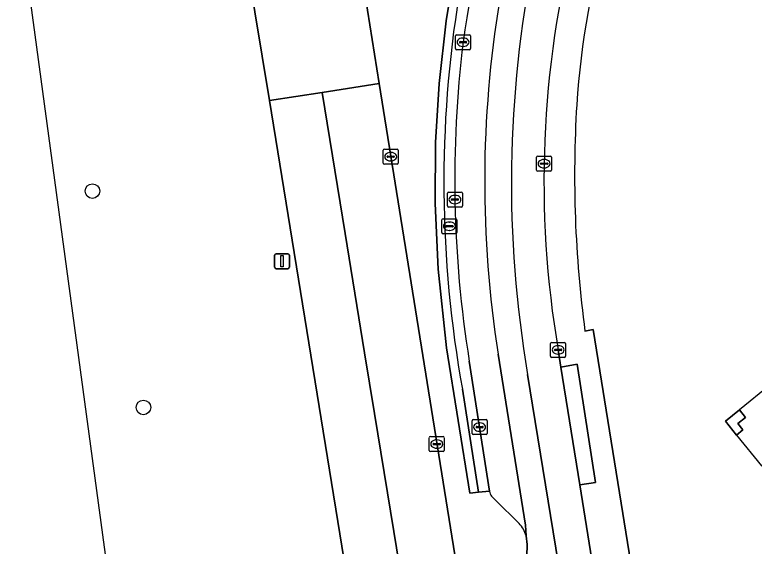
# Model space of a CAD drawing. Extents: x 159262 to 160143, y 383399 to 384319.
# Drawn here: x 159350.25 to 159399.66, y 383481.97 to 383517.5 of the extents above; entities that cross this region are included whole.
import ezdxf

# ---------------------------------------------------------------- set-up
doc = ezdxf.new("R2010")
doc.units = 0
for name, color, linetype in [('IMGEO_Berm_groen', 7, 'Continuous'), ('IMGEO_Boom', 7, 'Continuous'), ('IMGEO_Erf', 7, 'Continuous'), ('IMGEO_Groenvoorziening', 7, 'Continuous'), ('IMGEO_Haag', 7, 'Continuous'), ('IMGEO_Kolk', 7, 'Continuous'), ('IMGEO_Lichtmast', 7, 'Continuous'), ('IMGEO_Pand', 7, 'Continuous'), ('IMGEO_Pand_overbouw', 7, 'Continuous'), ('IMGEO_Parkeervlak_open', 7, 'Continuous'), ('IMGEO_Rijbaan_lokaal_gesloten', 7, 'Continuous'), ('IMGEO_Rijbaan_lokaal_open', 7, 'Continuous'), ('IMGEO_Rijbaan_regionaal_gesloten', 7, 'Continuous'), ('IMGEO_Rioolput', 7, 'Continuous'), ('IMGEO_Voetpad_open', 7, 'Continuous')]:
    doc.layers.add(name, color=color, linetype=linetype)

msp = doc.modelspace()

# ---------------------------------------------------------------- linework, layer by layer
at = {"layer": 'IMGEO_Berm_groen'}
for points in [[(159381.976, 383485.656), (159381.242, 383485.582), (159380.646, 383485.511), (159379.104, 383495.229), (159378.535, 383500.496), (159378.335, 383504.886), (159378.367, 383508.949), (159378.601, 383512.895), (159379.067, 383517.084), (159379.634, 383520.533), (159380.344, 383523.863), (159381.381, 383527.65), (159382.286, 383530.393), (159384.72, 383536.763)], [(159368.679, 383422.601), (159369.095, 383421.341), (159380.669, 383429.119), (159367.261, 383511.764), (159363.844, 383532.545)], [(159350.246, 383528.852), (159350.892, 383521.287), (159361.209, 383445.028)], [(159373.203, 383521.75), (159374.599, 383512.896), (159382.872, 383461.395)], [(159383.948, 383483.481), (159382.38, 383485.056)], [(159383.928, 383461.718), (159383.954, 383462.302), (159384.076, 383467.136), (159384.482, 383482.078), (159384.42, 383482.66)]]:
    msp.add_lwpolyline(points, dxfattribs=at)
for centre, radius, start, end in [((159382.829, 383485.794), 0.864, 189.2131, 238.6943), ((159382.621, 383482.172), 1.864, 15.1778, 44.6121)]:
    msp.add_arc(centre, radius, start, end, dxfattribs=at)
at = {"layer": 'IMGEO_Boom'}
for centre in [(159355.435, 383505.709), (159358.847, 383491.243)]:
    msp.add_circle(centre, 0.489, dxfattribs=at)
at = {"layer": 'IMGEO_Erf'}
msp.add_lwpolyline([(159388.351, 383496.339), (159388.896, 383496.455), (159398.537, 383436.587)], dxfattribs=at)
msp.add_lwpolyline([(159398.487, 383489.399), (159397.739, 383490.322), (159398.671, 383491.079), (159399.081, 383490.575), (159398.561, 383490.167), (159398.907, 383489.739)], close=True, dxfattribs=at)
for centre, radius, start, end in [((159445.923, 383507.595), 58.251, 163.81562, 176.17848), ((159466.375, 383506.753), 78.716, 176.55925, 187.60231)]:
    msp.add_arc(centre, radius, start, end, dxfattribs=at)
at = {"layer": 'IMGEO_Groenvoorziening'}
msp.add_lwpolyline([(159379.634, 383520.533), (159379.067, 383517.084), (159378.601, 383512.895), (159378.367, 383508.949), (159378.335, 383504.886), (159378.535, 383500.496), (159379.104, 383495.229), (159380.646, 383485.511), (159381.242, 383485.582), (159380.161, 383492.458)], dxfattribs=at)
msp.add_arc((159456.756, 383506.289), 77.834, 170.73327, 190.23594, dxfattribs=at)
at = {"layer": 'IMGEO_Haag'}
msp.add_lwpolyline([(159379.634, 383520.533), (159379.067, 383517.084), (159378.601, 383512.895), (159378.367, 383508.949), (159378.335, 383504.886), (159378.535, 383500.496), (159379.104, 383495.229), (159380.646, 383485.511), (159381.242, 383485.582), (159380.161, 383492.458)], dxfattribs=at)
msp.add_arc((159456.756, 383506.289), 77.834, 170.73327, 190.23594, dxfattribs=at)
at = {"layer": 'IMGEO_Kolk'}
for p, q in [((159379.701, 383515.239), (159379.701, 383516.091)), ((159379.776, 383516.165), (159380.628, 383516.165)), ((159380.189, 383515.945), (159380.214, 383515.945)), ((159380.702, 383516.091), (159380.702, 383515.239)), ((159379.96, 383515.659), (159379.96, 383515.671)), ((159380.398, 383515.622), (159380, 383515.622)), ((159380.003, 383515.708), (159380.401, 383515.708)), ((159380.212, 383515.385), (159380.187, 383515.385)), ((159380.444, 383515.671), (159380.444, 383515.659)), ((159380.628, 383515.165), (159379.776, 383515.165)), ((159374.868, 383507.587), (159374.868, 383508.439)), ((159374.943, 383508.513), (159375.795, 383508.513)), ((159375.869, 383508.439), (159375.869, 383507.587)), ((159375.127, 383508.007), (159375.127, 383508.019)), ((159375.565, 383507.97), (159375.167, 383507.97)), ((159375.17, 383508.056), (159375.568, 383508.056)), ((159375.356, 383508.293), (159375.381, 383508.293)), ((159375.611, 383508.019), (159375.611, 383508.007)), ((159385.12, 383507.118), (159385.12, 383507.97)), ((159385.195, 383508.044), (159386.047, 383508.044)), ((159386.121, 383507.97), (159386.121, 383507.118)), ((159375.795, 383507.513), (159374.943, 383507.513)), ((159375.379, 383507.733), (159375.354, 383507.733)), ((159385.379, 383507.538), (159385.379, 383507.55)), ((159385.817, 383507.501), (159385.419, 383507.501)), ((159385.422, 383507.587), (159385.82, 383507.587)), ((159385.608, 383507.824), (159385.633, 383507.824)), ((159385.863, 383507.55), (159385.863, 383507.538)), ((159386.047, 383507.044), (159385.195, 383507.044)), ((159385.631, 383507.264), (159385.606, 383507.264)), ((159379.159, 383504.719), (159379.159, 383505.571)), ((159379.234, 383505.645), (159380.086, 383505.645)), ((159380.16, 383505.571), (159380.16, 383504.719)), ((159379.418, 383505.139), (159379.418, 383505.151)), ((159379.856, 383505.102), (159379.458, 383505.102)), ((159379.461, 383505.188), (159379.859, 383505.188)), ((159379.647, 383505.425), (159379.672, 383505.425)), ((159379.902, 383505.151), (159379.902, 383505.139)), ((159380.086, 383504.645), (159379.234, 383504.645)), ((159379.67, 383504.865), (159379.645, 383504.865)), ((159386.133, 383495.594), (159386.985, 383495.594)), ((159386.058, 383494.668), (159386.058, 383495.52)), ((159386.317, 383495.088), (159386.317, 383495.1)), ((159386.36, 383495.137), (159386.758, 383495.137)), ((159386.546, 383495.374), (159386.571, 383495.374)), ((159386.801, 383495.1), (159386.801, 383495.088)), ((159387.059, 383495.52), (159387.059, 383494.668)), ((159386.985, 383494.594), (159386.133, 383494.594)), ((159386.755, 383495.051), (159386.357, 383495.051)), ((159386.569, 383494.814), (159386.544, 383494.814)), ((159380.812, 383489.506), (159380.812, 383490.358)), ((159380.887, 383490.432), (159381.739, 383490.432)), ((159381.3, 383490.212), (159381.325, 383490.212)), ((159381.813, 383490.358), (159381.813, 383489.506)), ((159381.071, 383489.926), (159381.071, 383489.938)), ((159381.509, 383489.889), (159381.111, 383489.889)), ((159381.114, 383489.975), (159381.512, 383489.975)), ((159381.323, 383489.652), (159381.298, 383489.652)), ((159381.555, 383489.938), (159381.555, 383489.926)), ((159377.948, 383488.373), (159377.948, 383489.225)), ((159378.023, 383489.299), (159378.875, 383489.299)), ((159378.949, 383489.225), (159378.949, 383488.373)), ((159381.739, 383489.432), (159380.887, 383489.432)), ((159378.207, 383488.793), (159378.207, 383488.805)), ((159378.645, 383488.756), (159378.247, 383488.756)), ((159378.25, 383488.842), (159378.648, 383488.842)), ((159378.436, 383489.079), (159378.461, 383489.079)), ((159378.691, 383488.805), (159378.691, 383488.793)), ((159378.875, 383488.299), (159378.023, 383488.299)), ((159378.459, 383488.519), (159378.434, 383488.519))]:
    msp.add_line(p, q, dxfattribs=at)
for points in [[(159379.701, 383515.239), (159379.701, 383516.091)], [(159379.776, 383516.165), (159380.628, 383516.165)], [(159380.702, 383516.091), (159380.702, 383515.239)], [(159380.628, 383515.165), (159379.776, 383515.165)], [(159374.868, 383507.587), (159374.868, 383508.439)], [(159374.943, 383508.513), (159375.795, 383508.513)], [(159375.869, 383508.439), (159375.869, 383507.587)], [(159385.12, 383507.118), (159385.12, 383507.97)], [(159385.195, 383508.044), (159386.047, 383508.044)], [(159386.121, 383507.97), (159386.121, 383507.118)], [(159375.795, 383507.513), (159374.943, 383507.513)], [(159386.047, 383507.044), (159385.195, 383507.044)], [(159379.159, 383504.719), (159379.159, 383505.571)], [(159379.234, 383505.645), (159380.086, 383505.645)], [(159380.16, 383505.571), (159380.16, 383504.719)], [(159380.086, 383504.645), (159379.234, 383504.645)], [(159386.133, 383495.594), (159386.985, 383495.594)], [(159386.058, 383494.668), (159386.058, 383495.52)], [(159387.059, 383495.52), (159387.059, 383494.668)], [(159386.985, 383494.594), (159386.133, 383494.594)], [(159380.812, 383489.506), (159380.812, 383490.358)], [(159380.887, 383490.432), (159381.739, 383490.432)], [(159381.813, 383490.358), (159381.813, 383489.506)], [(159377.948, 383488.373), (159377.948, 383489.225)], [(159378.023, 383489.299), (159378.875, 383489.299)], [(159378.949, 383489.225), (159378.949, 383488.373)], [(159381.739, 383489.432), (159380.887, 383489.432)], [(159378.875, 383488.299), (159378.023, 383488.299)]]:
    msp.add_lwpolyline(points, dxfattribs=at)
for centre, radius, start, end in [((159379.778, 383516.089), 0.0765, 91.552, 178.448), ((159379.778, 383516.089), 0.0765, 91.552, 178.448), ((159380.626, 383516.089), 0.0765, 1.552, 88.448), ((159380.626, 383516.089), 0.0765, 1.552, 88.448), ((159380, 383515.668), 0.0403, 85.8775, 175.7526), ((159379.997, 383515.658), 0.0366, 178.938, 274.7102), ((159380.401, 383515.665), 0.043, 264.8664, 352.4533), ((159380.405, 383515.67), 0.0386, 1.7309, 96.639), ((159379.778, 383515.241), 0.0765, 181.552, 268.448), ((159379.778, 383515.241), 0.0765, 181.552, 268.448), ((159380.626, 383515.241), 0.0765, 271.552, 358.448), ((159380.626, 383515.241), 0.0765, 271.552, 358.448), ((159374.945, 383508.437), 0.0765, 91.552, 178.448), ((159374.945, 383508.437), 0.0765, 91.552, 178.448), ((159375.793, 383508.437), 0.0765, 1.552, 88.448), ((159375.793, 383508.437), 0.0765, 1.552, 88.448), ((159375.167, 383508.016), 0.0403, 85.8775, 175.7526), ((159375.164, 383508.006), 0.0366, 178.938, 274.7102), ((159375.568, 383508.013), 0.043, 264.8664, 352.4533), ((159375.572, 383508.018), 0.0386, 1.7309, 96.639), ((159385.197, 383507.968), 0.0765, 91.552, 178.448), ((159385.197, 383507.968), 0.0765, 91.552, 178.448), ((159386.045, 383507.968), 0.0765, 1.552, 88.448), ((159386.045, 383507.968), 0.0765, 1.552, 88.448), ((159374.945, 383507.589), 0.0765, 181.552, 268.448), ((159374.945, 383507.589), 0.0765, 181.552, 268.448), ((159375.793, 383507.589), 0.0765, 271.552, 358.448), ((159375.793, 383507.589), 0.0765, 271.552, 358.448), ((159385.419, 383507.547), 0.0403, 85.8775, 175.7526), ((159385.416, 383507.537), 0.0366, 178.938, 274.7102), ((159385.82, 383507.544), 0.043, 264.8664, 352.4533), ((159385.824, 383507.549), 0.0386, 1.7309, 96.639), ((159385.197, 383507.12), 0.0765, 181.552, 268.448), ((159385.197, 383507.12), 0.0765, 181.552, 268.448), ((159386.045, 383507.12), 0.0765, 271.552, 358.448), ((159386.045, 383507.12), 0.0765, 271.552, 358.448), ((159379.236, 383505.569), 0.0765, 91.552, 178.448), ((159379.236, 383505.569), 0.0765, 91.552, 178.448), ((159380.084, 383505.569), 0.0765, 1.552, 88.448), ((159380.084, 383505.569), 0.0765, 1.552, 88.448), ((159379.458, 383505.148), 0.0403, 85.8775, 175.7526), ((159379.455, 383505.138), 0.0366, 178.938, 274.7102), ((159379.859, 383505.145), 0.043, 264.8664, 352.4533), ((159379.863, 383505.15), 0.0386, 1.7309, 96.639), ((159379.236, 383504.721), 0.0765, 181.552, 268.448), ((159379.236, 383504.721), 0.0765, 181.552, 268.448), ((159380.084, 383504.721), 0.0765, 271.552, 358.448), ((159380.084, 383504.721), 0.0765, 271.552, 358.448), ((159386.135, 383495.518), 0.0765, 91.552, 178.448), ((159386.135, 383495.518), 0.0765, 91.552, 178.448), ((159386.983, 383495.518), 0.0765, 1.552, 88.448), ((159386.983, 383495.518), 0.0765, 1.552, 88.448), ((159386.357, 383495.097), 0.0403, 85.8775, 175.7526), ((159386.354, 383495.087), 0.0366, 178.938, 274.7102), ((159386.758, 383495.094), 0.043, 264.8664, 352.4533), ((159386.762, 383495.099), 0.0386, 1.7309, 96.639), ((159386.135, 383494.67), 0.0765, 181.552, 268.448), ((159386.135, 383494.67), 0.0765, 181.552, 268.448), ((159386.983, 383494.67), 0.0765, 271.552, 358.448), ((159386.983, 383494.67), 0.0765, 271.552, 358.448), ((159380.889, 383490.356), 0.0765, 91.552, 178.448), ((159380.889, 383490.356), 0.0765, 91.552, 178.448), ((159381.737, 383490.356), 0.0765, 1.552, 88.448), ((159381.737, 383490.356), 0.0765, 1.552, 88.448), ((159381.111, 383489.935), 0.0403, 85.8775, 175.7526), ((159381.108, 383489.925), 0.0366, 178.938, 274.7102), ((159381.512, 383489.932), 0.043, 264.8664, 352.4533), ((159381.516, 383489.937), 0.0386, 1.7309, 96.639), ((159378.025, 383489.223), 0.0765, 91.552, 178.448), ((159378.025, 383489.223), 0.0765, 91.552, 178.448), ((159378.873, 383489.223), 0.0765, 1.552, 88.448), ((159378.873, 383489.223), 0.0765, 1.552, 88.448), ((159380.889, 383489.508), 0.0765, 181.552, 268.448), ((159380.889, 383489.508), 0.0765, 181.552, 268.448), ((159381.737, 383489.508), 0.0765, 271.552, 358.448), ((159381.737, 383489.508), 0.0765, 271.552, 358.448), ((159378.247, 383488.802), 0.0403, 85.8775, 175.7526), ((159378.244, 383488.792), 0.0366, 178.938, 274.7102), ((159378.648, 383488.799), 0.043, 264.8664, 352.4533), ((159378.652, 383488.804), 0.0386, 1.7309, 96.639), ((159378.025, 383488.375), 0.0765, 181.552, 268.448), ((159378.025, 383488.375), 0.0765, 181.552, 268.448), ((159378.873, 383488.375), 0.0765, 271.552, 358.448), ((159378.873, 383488.375), 0.0765, 271.552, 358.448)]:
    msp.add_arc(centre, radius, start, end, dxfattribs=at)
for centre, major_axis, ratio, start_param, end_param in [((159380.188, 383515.665), (-0.387, 0.002), 0.722429, 4.712389, 7.853982), ((159380.213, 383515.665), (-0.39, 0.002), 0.717154, 1.570796, 4.712389), ((159375.355, 383508.013), (-0.387, 0.002), 0.722429, 4.712389, 7.853982), ((159375.38, 383508.013), (-0.39, 0.002), 0.717154, 1.570796, 4.712389), ((159385.607, 383507.544), (-0.387, 0.002), 0.722429, 4.712389, 7.853982), ((159385.632, 383507.544), (-0.39, 0.002), 0.717154, 1.570796, 4.712389), ((159379.646, 383505.145), (-0.387, 0.002), 0.722429, 4.712389, 7.853982), ((159379.671, 383505.145), (-0.39, 0.002), 0.717154, 1.570796, 4.712389), ((159386.545, 383495.094), (-0.387, 0.002), 0.722429, 4.712389, 7.853982), ((159386.57, 383495.094), (-0.39, 0.002), 0.717154, 1.570796, 4.712389), ((159381.299, 383489.932), (-0.387, 0.002), 0.722429, 4.712389, 7.853982), ((159381.324, 383489.932), (-0.39, 0.002), 0.717154, 1.570796, 4.712389), ((159378.435, 383488.799), (-0.387, 0.002), 0.722429, 4.712389, 7.853982), ((159378.46, 383488.799), (-0.39, 0.002), 0.717154, 1.570796, 4.712389)]:
    msp.add_ellipse(centre, major_axis=major_axis, ratio=ratio, start_param=start_param, end_param=end_param, dxfattribs=at)
at = {"layer": 'IMGEO_Lichtmast'}
for p, q in [((159367.709, 383501.524), (159368.499, 383501.524)), ((159368.499, 383501.524), (159367.709, 383501.524)), ((159367.609, 383500.624), (159367.609, 383501.424)), ((159367.609, 383501.424), (159367.609, 383500.624)), ((159368.599, 383501.424), (159368.599, 383500.624)), ((159368.599, 383500.624), (159368.599, 383501.424)), ((159368.499, 383500.524), (159367.709, 383500.524)), ((159367.709, 383500.524), (159368.499, 383500.524))]:
    msp.add_line(p, q, dxfattribs=at)
msp.add_lwpolyline([(159368.029, 383501.399), (159368.179, 383501.399), (159368.179, 383500.649), (159368.029, 383500.649), (159368.029, 383501.399)], dxfattribs=at)
for centre, start, end in [((159367.709, 383501.424), 90, 180), ((159367.709, 383501.424), 90, 180), ((159368.499, 383501.424), 0, 90), ((159368.499, 383501.424), 360, 90), ((159367.709, 383500.624), 180, 270), ((159367.709, 383500.624), 180, 270), ((159368.499, 383500.624), 270, 0), ((159368.499, 383500.624), 270, 0)]:
    msp.add_arc(centre, 0.1, start, end, dxfattribs=at)
at = {"layer": 'IMGEO_Pand'}
msp.add_lwpolyline([(159398.487, 383489.399), (159398.907, 383489.739), (159398.561, 383490.167), (159399.081, 383490.575), (159398.671, 383491.079), (159397.739, 383490.322)], close=True, dxfattribs=at)
at = {"layer": 'IMGEO_Pand_overbouw'}
msp.add_lwpolyline([(159402.838, 383491.894), (159402.311, 383493.198), (159401.115, 383492.226), (159400.703, 383492.732), (159398.671, 383491.079), (159399.081, 383490.575), (159398.561, 383490.167), (159398.907, 383489.739), (159398.487, 383489.399), (159400.155, 383487.339), (159400.575, 383487.68), (159401.33, 383486.747), (159400.91, 383486.407), (159402.564, 383484.363)], dxfattribs=at)
at = {"layer": 'IMGEO_Parkeervlak_open'}
for points in [[(159384.42, 383482.66), (159384.367, 383483.37), (159382.551, 383494.798)], [(159380.619, 383494.344), (159381.976, 383485.656)], [(159382.38, 383485.056), (159383.948, 383483.481)]]:
    msp.add_lwpolyline(points, dxfattribs=at)
for centre, radius, start, end in [((159464.786, 383503.281), 85.486, 153.93121, 171.67062), ((159455.679, 383506.323), 74.031, 170.59289, 188.95603), ((159456.055, 383506.484), 76.406, 173.09861, 189.14231), ((159382.829, 383485.794), 0.864, 189.2131, 238.6943), ((159382.621, 383482.172), 1.864, 15.1778, 44.6121)]:
    msp.add_arc(centre, radius, start, end, dxfattribs=at)
at = {"layer": 'IMGEO_Rijbaan_lokaal_gesloten'}
for points in [[(159389.025, 383466.697), (159389.673, 383462.75), (159391.692, 383463.101), (159387.999, 383486.067), (159386.735, 383493.94), (159386.559, 383495.094)], [(159384.521, 383493.458), (159388.815, 383467.076)]]:
    msp.add_lwpolyline(points, dxfattribs=at)
for centre, radius, start, end in [((159452.916, 383506.354), 67.305, 165.67197, 189.63059), ((159459.596, 383506.267), 76.16, 168.66739, 189.68244)]:
    msp.add_arc(centre, radius, start, end, dxfattribs=at)
at = {"layer": 'IMGEO_Rijbaan_lokaal_open'}
for points in [[(159382.551, 383494.798), (159384.367, 383483.37), (159384.42, 383482.66), (159384.482, 383482.078), (159384.076, 383467.136), (159388.037, 383466.91)], [(159388.493, 383467.146), (159388.815, 383467.076), (159384.521, 383493.458)]]:
    msp.add_lwpolyline(points, dxfattribs=at)
for centre, radius, start, end in [((159459.596, 383506.267), 76.16, 168.66739, 189.68244), ((159455.679, 383506.323), 74.031, 170.59289, 188.95603)]:
    msp.add_arc(centre, radius, start, end, dxfattribs=at)
at = {"layer": 'IMGEO_Rijbaan_regionaal_gesloten'}
msp.add_lwpolyline([(159363.844, 383532.545), (159367.261, 383511.764), (159370.789, 383512.308), (159374.599, 383512.896), (159373.203, 383521.75)], dxfattribs=at)
for points in [[(159374.599, 383512.896), (159370.789, 383512.308), (159372.324, 383502.886), (159373.626, 383494.891), (159374.286, 383490.841), (159375.572, 383482.944), (159376.837, 383475.178), (159378.139, 383467.19), (159379.413, 383459.368), (159380.654, 383451.75), (159381.925, 383443.946), (159383.162, 383436.358), (159384.01, 383431.147), (159387.459, 383433.241), (159387.186, 383435.409), (159386.779, 383437.622), (159386.653, 383438.397), (159382.872, 383461.395)], [(159370.789, 383512.308), (159367.261, 383511.764), (159380.669, 383429.119), (159384.01, 383431.147), (159383.162, 383436.358), (159381.925, 383443.946), (159380.654, 383451.75), (159379.413, 383459.368), (159378.139, 383467.19), (159376.837, 383475.178), (159375.572, 383482.944), (159374.286, 383490.841), (159373.626, 383494.891), (159372.324, 383502.886)]]:
    msp.add_lwpolyline(points, close=True, dxfattribs=at)
at = {"layer": 'IMGEO_Rioolput'}
for p, q in [((159378.793, 383502.933), (159378.793, 383503.785)), ((159378.868, 383503.859), (159379.72, 383503.859)), ((159379.281, 383503.639), (159379.306, 383503.639)), ((159379.794, 383503.785), (159379.794, 383502.933)), ((159379.052, 383503.353), (159379.052, 383503.365)), ((159379.49, 383503.316), (159379.092, 383503.316)), ((159379.095, 383503.402), (159379.493, 383503.402)), ((159379.304, 383503.079), (159379.279, 383503.079)), ((159379.536, 383503.365), (159379.536, 383503.353)), ((159379.72, 383502.859), (159378.868, 383502.859))]:
    msp.add_line(p, q, dxfattribs=at)
for points in [[(159378.793, 383502.933), (159378.793, 383503.785)], [(159378.868, 383503.859), (159379.72, 383503.859)], [(159379.794, 383503.785), (159379.794, 383502.933)], [(159379.72, 383502.859), (159378.868, 383502.859)]]:
    msp.add_lwpolyline(points, dxfattribs=at)
for centre, radius, start, end in [((159378.87, 383503.783), 0.0765, 91.552, 178.448), ((159378.87, 383503.783), 0.0765, 91.552, 178.448), ((159379.718, 383503.783), 0.0765, 1.552, 88.448), ((159379.718, 383503.783), 0.0765, 1.552, 88.448), ((159379.092, 383503.362), 0.0403, 85.8775, 175.7526), ((159379.089, 383503.352), 0.0366, 178.938, 274.7102), ((159379.493, 383503.359), 0.043, 264.8664, 352.4533), ((159379.497, 383503.364), 0.0386, 1.7309, 96.639), ((159378.87, 383502.935), 0.0765, 181.552, 268.448), ((159378.87, 383502.935), 0.0765, 181.552, 268.448), ((159379.718, 383502.935), 0.0765, 271.552, 358.448), ((159379.718, 383502.935), 0.0765, 271.552, 358.448)]:
    msp.add_arc(centre, radius, start, end, dxfattribs=at)
for centre, major_axis, ratio, start_param, end_param in [((159379.28, 383503.359), (-0.387, 0.002), 0.722429, 4.712389, 7.853982), ((159379.305, 383503.359), (-0.39, 0.002), 0.717154, 1.570796, 4.712389)]:
    msp.add_ellipse(centre, major_axis=major_axis, ratio=ratio, start_param=start_param, end_param=end_param, dxfattribs=at)
at = {"layer": 'IMGEO_Voetpad_open'}
for points in [[(159396.15, 383431.025), (159399.169, 383432.09), (159398.537, 383436.587), (159388.896, 383496.455), (159388.351, 383496.339)], [(159386.559, 383495.094), (159386.735, 383493.94), (159387.821, 383494.136), (159389.054, 383486.229), (159387.999, 383486.067), (159391.692, 383463.101), (159393.202, 383453.494)], [(159380.161, 383492.458), (159381.242, 383485.582), (159381.976, 383485.656), (159380.619, 383494.344)]]:
    msp.add_lwpolyline(points, dxfattribs=at)
msp.add_lwpolyline([(159387.999, 383486.067), (159389.054, 383486.229), (159387.821, 383494.136), (159386.735, 383493.94)], close=True, dxfattribs=at)
for centre, radius, start, end in [((159464.786, 383503.281), 85.486, 153.93121, 171.67062), ((159445.923, 383507.595), 58.251, 163.81562, 176.17848), ((159452.916, 383506.354), 67.305, 165.67197, 189.63059), ((159456.756, 383506.289), 77.834, 170.73327, 190.23594), ((159456.055, 383506.484), 76.406, 173.09861, 189.14231), ((159466.375, 383506.753), 78.716, 176.55925, 187.60231)]:
    msp.add_arc(centre, radius, start, end, dxfattribs=at)

doc.saveas('drawing.dxf')
